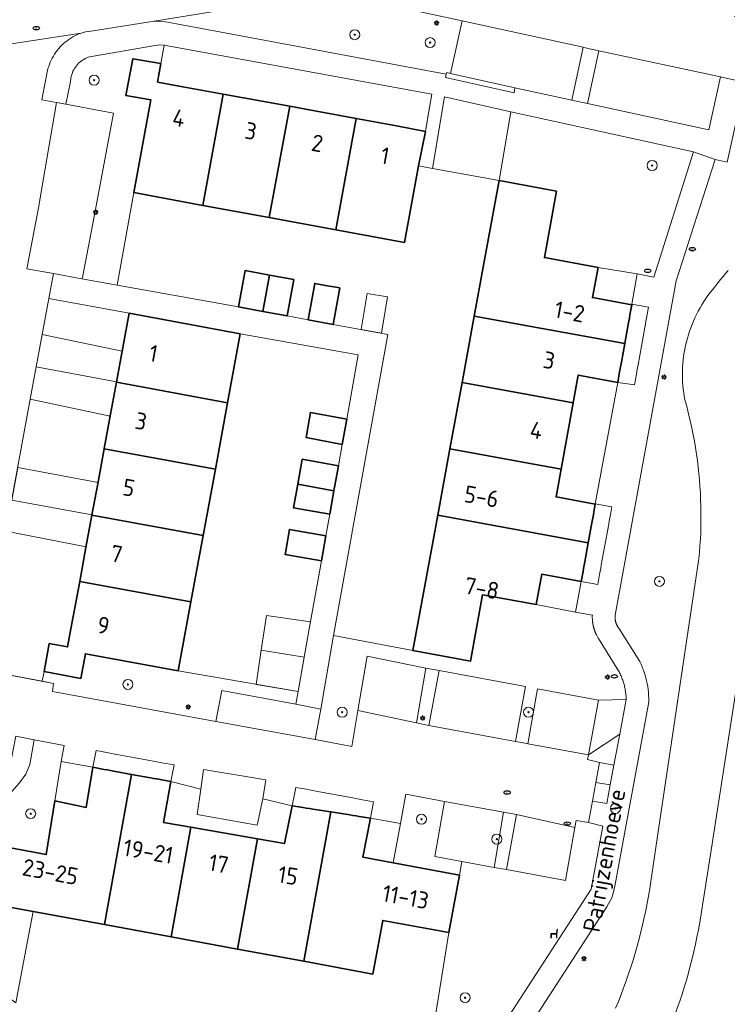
# Model space of a CAD drawing. Header units: metres. Extents: x 152610 to 160096, y 456114 to 462495.
# Tile 497 of 656: x 158166 to 158223, y 460273 to 460351. Entities that reach past the tile are written whole.
import ezdxf
from ezdxf.enums import TextEntityAlignment as Align

# ---------------------------------------------------------------- set-up
doc = ezdxf.new("R2010")
doc.units = ezdxf.units.M
doc.header["$LTSCALE"] = 0.5
doc.layers.get('0').update_dxf_attribs({"linetype": 'CONTINUOUS'})
for name, color, linetype, lineweight in [('B-PV-GK-BESCHOEIING-G', 251, 'GK-BESCHOEIING-SO', 18), ('B-PV-GR-BEPLANTING_CULTUUR_BODEMBEDEKKER-GV', 251, 'CONTINUOUS', 18), ('B-PV-GR-BEPLANTING_CULTUUR_HEESTERS-GV', 251, 'CONTINUOUS', 18), ('B-PV-GR-BEPLANTING_CULTUUR_ROOS-GV', 251, 'CONTINUOUS', 18), ('B-PV-GR-BOOM-S', 251, 'CONTINUOUS', 25), ('B-PV-GR-HAAG-GV', 251, 'CONTINUOUS', 13), ('B-PV-IE-MEUBILAIR-S', 251, 'CONTINUOUS', 25), ('B-PV-IE-MEUBILAIR_WEGMEUBILAIR-S', 251, 'CONTINUOUS', 25), ('B-PV-IE-TERREINAFSCHEIDING_KUNSTMATIG_MUUR-G', 251, 'IE-TERREINAFSCHEIDING_KUNSTMATIG-SO', 18), ('B-PV-IE-TERREINAFSCHEIDING_KUNSTMATIG_MUUR-GV', 251, 'CONTINUOUS', 18), ('B-PV-OG-BEBOUWING-GV', 6, 'CONTINUOUS', 35), ('B-PV-OG-BEBOUWING-T18', 1, 'CONTINUOUS', 18), ('B-PV-OG-BEBOUWING_OVERBOUWING-GV', 251, 'CONTINUOUS', 18), ('B-PV-OG-BEBOUWING_SCHUUR-GV', 251, 'CONTINUOUS', 18), ('B-PV-OG-TERREIN_BEGROEID-GV', 251, 'CONTINUOUS', 18), ('B-PV-OG-TOPOGRAFIE-T18', 1, 'CONTINUOUS', 18), ('B-PV-OG-WATER_SLOOT-GV', 251, 'CONTINUOUS', 18), ('B-PV-VH-GESLOTENVERHARDING_ASFALT-GV', 251, 'CONTINUOUS', 18), ('B-PV-VH-ONVERHARD_ZAND-GV', 251, 'CONTINUOUS', 18), ('B-PV-VH-OPENVERHARDING_BETONSTRAATSTEEN-GV', 251, 'CONTINUOUS', 18), ('B-PV-VH-OPENVERHARDING_TEGEL-GV', 251, 'CONTINUOUS', 18)]:
    doc.layers.add(name, color=color, linetype=linetype, lineweight=lineweight)
doc.styles.add('NLCS-ISO', font='NLCS-ISO.ttf')
doc.styles.add('NLCS-ISO-M750-T18', font='NLCS-ISO.ttf', dxfattribs={"height": 1.35})
doc.linetypes.add('GK-BESCHOEIING-SO', pattern='A,18,-3,[1,NLCS.SHX,S=0.6,R=0,X=0,Y=0],-3', length=24)
doc.linetypes.add('IE-TERREINAFSCHEIDING_KUNSTMATIG-SO', pattern='A,4,[82,NLCS.SHX,S=0.75,R=90,X=0,Y=0],4,-2', length=10)

# ---------------------------------------------------------------- blocks, each defined once
blk = doc.blocks.new('SIE-MEUBILAIR_PAAL_LICHTMAST-SO')
for points in [[(-0.62, 0), (-1, 0)], [(-0.71, 0.71), (-0.44, 0.44)], [(0, 1), (0, 0.62)], [(0.44, 0.44), (0.71, 0.71)], [(1, 0), (0.62, 0)], [(-0.71, -0.71), (-0.44, -0.44)], [(0, -0.62), (0, -1)], [(0.44, -0.44), (0.71, -0.71)]]:
    blk.add_lwpolyline(points)
blk.add_circle((0, 0), 0.5)
blk = doc.blocks.new('SIE-MEUBILAIR_PUT_RIOOLPUT-SO')
blk.add_ellipse((0, 0), major_axis=(1.25, 0), ratio=0.54)
at = {"style": 'NLCS-ISO'}
blk.add_text('ri', height=0.75, dxfattribs=at).set_placement((-0.04, 0.07), align=Align.MIDDLE_CENTER)
blk = doc.blocks.new('SIE-WEG_ZITBANK-SO')
at = {"color": 0, "linetype": 'ByBlock', "lineweight": 18}
blk.add_lwpolyline([(-0.91, -1.63), (-0.91, -0.2), (1.09, -0.2), (1.09, -1.63), (1.29, -1.63), (1.29, -0.21), (1.54, 1.78), (1.33, 1.78), (1.11, 0), (-1.11, 0), (-1.11, -1.63)], close=True, dxfattribs=at)
blk = doc.blocks.new('SGR-BOOM_GBKN-SO')
at = {"linetype": 'ByBlock', "lineweight": 18}
h = blk.add_hatch(color=0, dxfattribs=at)
h.dxf.hatch_style = 1
edge = h.paths.add_edge_path()
edge.add_arc((0, 0), 0.25, 0, 360)
at = {"color": 0, "linetype": 'ByBlock', "lineweight": 18}
for radius in [2, 0.25]:
    blk.add_circle((0, 0), radius, dxfattribs=at)
at = {"color": 0, "linetype": 'ByBlock', "lineweight": 18, "style": 'NLCS-ISO'}
blk.add_attdef('SOORT', (2.5, 0), '', height=1.5, dxfattribs=at)

msp = doc.modelspace()

# ---------------------------------------------------------------- linework, layer by layer
at = {"layer": 'B-PV-GK-BESCHOEIING-G', "flags": 128}
msp.add_lwpolyline([(157956.31, 460143.47), (157960.612, 460148.338), (157963.615, 460152.036), (157963.502, 460153), (157963.457, 460153.969), (157963.456, 460154.106), (157963.46, 460154.437), (157963.472, 460154.768), (157963.492, 460155.098), (157963.52, 460155.428), (157963.556, 460155.757), (157963.599, 460156.085), (157963.651, 460156.412), (157963.711, 460156.737), (157963.778, 460157.061), (157963.853, 460157.383), (157963.936, 460157.704), (157964.027, 460158.022), (157964.125, 460158.338), (157964.231, 460158.651), (157964.345, 460158.962), (157964.466, 460159.27), (157964.594, 460159.575), (157964.73, 460159.877), (157964.873, 460160.175), (157965.023, 460160.47), (157965.181, 460160.761), (157965.345, 460161.049), (157965.516, 460161.332), (157966.601, 460162.841), (157967.881, 460164.189), (157968.015, 460164.317), (157968.194, 460164.48), (157968.379, 460164.636), (157968.569, 460164.786), (157968.764, 460164.93), (157968.964, 460165.067), (157969.168, 460165.198), (157969.376, 460165.322), (157969.588, 460165.439), (157969.804, 460165.549), (157970.023, 460165.651), (157970.246, 460165.747), (157970.471, 460165.835), (157970.7, 460165.915), (157970.931, 460165.988), (157971.164, 460166.053), (157971.399, 460166.111), (157971.636, 460166.16), (157971.875, 460166.202), (157972.115, 460166.236), (157972.355, 460166.262), (157972.597, 460166.28), (157972.839, 460166.29), (158000, 460161.02), (158010.458, 460158.985), (158010.701, 460158.89), (158010.957, 460158.781), (158011.211, 460158.665), (158011.46, 460158.541), (158011.707, 460158.411), (158011.949, 460158.273), (158012.188, 460158.129), (158012.422, 460157.978), (158012.651, 460157.82), (158012.877, 460157.655), (158013.097, 460157.485), (158013.312, 460157.308), (158013.522, 460157.124), (158013.727, 460156.935), (158013.926, 460156.74), (158014.12, 460156.54), (158014.308, 460156.334), (158014.489, 460156.122), (158014.665, 460155.906), (158016.27, 460154.004), (158016.482, 460153.609), (158016.7, 460153.218), (158016.926, 460152.831), (158017.158, 460152.447), (158017.398, 460152.069), (158017.644, 460151.694), (158017.896, 460151.324), (158018.155, 460150.958), (158018.421, 460150.597), (158018.693, 460150.241), (158018.971, 460149.89), (158019.256, 460149.544), (158019.547, 460149.203), (158019.844, 460148.867), (158020.146, 460148.537), (158020.455, 460148.212), (158020.769, 460147.892), (158021.089, 460147.579), (158021.33, 460147.35), (158021.991, 460146.802), (158022.821, 460146.259), (158023.738, 460145.778), (158025.153, 460145.427), (158034.103, 460143.735), (158036.824, 460143.22), (158038.815, 460142.774), (158040.593, 460142.296), (158042.652, 460141.465), (158051.293, 460138.066), (158053.071, 460137.144), (158054.655, 460135.92), (158055.607, 460135.273), (158056.578, 460134.655), (158057.047, 460134.372), (158057.519, 460134.096), (158057.996, 460133.826), (158058.477, 460133.564), (158058.961, 460133.309), (158059.449, 460133.061), (158059.941, 460132.82), (158060.436, 460132.586), (158060.935, 460132.359), (158061.436, 460132.14), (158061.941, 460131.928), (158062.449, 460131.724), (158062.96, 460131.527), (158063.474, 460131.337), (158063.99, 460131.155), (158064.509, 460130.981), (158065.031, 460130.814), (158065.555, 460130.655), (158065.622, 460130.635), (158067.638, 460130.104), (158069.681, 460129.686), (158089.666, 460126.076), (158111.213, 460122.626), (158119.086, 460121.465), (158122.324, 460121.402), (158124.574, 460120.987), (158125.431, 460120.67), (158126.178, 460120.556), (158126.847, 460120.581), (158127.515, 460120.613), (158128.184, 460120.653), (158128.851, 460120.702), (158129.518, 460120.758), (158130.185, 460120.823), (158130.85, 460120.895), (158131.515, 460120.975), (158132.178, 460121.064), (158132.841, 460121.16), (158133.502, 460121.264), (158134.162, 460121.376), (158134.821, 460121.496), (158135.478, 460121.624), (158136.134, 460121.759), (158136.787, 460121.902), (158137.44, 460122.054), (158138.09, 460122.213), (158138.738, 460122.379), (158139.385, 460122.554), (158140.029, 460122.736), (158140.671, 460122.926), (158141.31, 460123.123), (158141.948, 460123.329), (158142.582, 460123.541), (158142.785, 460123.611), (158142.787, 460123.612), (158143.391, 460123.853), (158143.998, 460124.086), (158144.607, 460124.312), (158145.22, 460124.53), (158145.835, 460124.741), (158146.452, 460124.944), (158147.072, 460125.14), (158147.695, 460125.328), (158148.319, 460125.508), (158148.946, 460125.681), (158149.575, 460125.846), (158150.206, 460126.003), (158150.838, 460126.152), (158151.473, 460126.294), (158152.109, 460126.428), (158152.747, 460126.554), (158153.386, 460126.672), (158154.027, 460126.782), (158154.669, 460126.884), (158155.312, 460126.978), (158155.957, 460127.065), (158156.602, 460127.143), (158157.249, 460127.214), (158157.896, 460127.277), (158158.544, 460127.331), (158159.192, 460127.378), (158159.841, 460127.417), (158160.49, 460127.447), (158161.14, 460127.47), (158161.79, 460127.485), (158162.44, 460127.491), (158163.09, 460127.49), (158163.74, 460127.481), (158164.39, 460127.464), (158165.04, 460127.438), (158165.689, 460127.405), (158166.338, 460127.364), (158166.986, 460127.315), (158167.634, 460127.257), (158168.281, 460127.192), (158168.927, 460127.119), (158169.572, 460127.038), (158170.216, 460126.949), (158177.351, 460126.15), (158183.588, 460124.987), (158188.459, 460124.2), (158191.826, 460123.826), (158192.073, 460123.829), (158192.32, 460123.841), (158192.566, 460123.86), (158192.811, 460123.887), (158193.056, 460123.923), (158193.299, 460123.966), (158193.54, 460124.017), (158193.78, 460124.075), (158194.018, 460124.142), (158194.253, 460124.216), (158194.486, 460124.298), (158194.717, 460124.387), (158194.944, 460124.484), (158195.168, 460124.588), (158195.388, 460124.699), (158195.605, 460124.817), (158195.818, 460124.942), (158196.026, 460125.075), (158196.231, 460125.213), (158196.43, 460125.359), (158196.625, 460125.51), (158196.815, 460125.668), (158197, 460125.832), (158197.179, 460126.002), (158197.352, 460126.178), (158197.52, 460126.359), (158197.682, 460126.545), (158197.838, 460126.737), (158197.987, 460126.933), (158198.13, 460127.135), (158198.267, 460127.341), (158198.397, 460127.551), (158198.519, 460127.765), (158198.635, 460127.983), (158198.744, 460128.205), (158198.845, 460128.43), (158198.939, 460128.658), (158199.026, 460128.889), (158199.105, 460129.123), (158199.177, 460129.36), (158199.24, 460129.598), (158199.296, 460129.839), (158199.341, 460130.061), (158200.723, 460144.002), (158204.198, 460156.562), (158204.33, 460157.332), (158204.453, 460158.103), (158204.569, 460158.875), (158204.677, 460159.648), (158204.777, 460160.423), (158204.87, 460161.198), (158204.954, 460161.974), (158205.03, 460162.752), (158205.098, 460163.529), (158205.158, 460164.308), (158205.211, 460165.087), (158205.255, 460165.867), (158205.291, 460166.647), (158205.32, 460167.427), (158205.34, 460168.208), (158205.352, 460168.989), (158205.357, 460169.769), (158205.353, 460170.55), (158205.348, 460170.943), (158205.284, 460171.173), (158205.138, 460171.715), (158204.999, 460172.259), (158204.869, 460172.806), (158204.746, 460173.354), (158204.631, 460173.903), (158204.524, 460174.455), (158204.425, 460175.008), (158204.334, 460175.562), (158204.251, 460176.117), (158204.175, 460176.674), (158204.108, 460177.231), (158204.048, 460177.79), (158203.996, 460178.349), (158203.953, 460178.909), (158203.917, 460179.469), (158203.889, 460180.03), (158203.87, 460180.591), (158203.858, 460181.153), (158203.854, 460181.714), (158203.859, 460182.276), (158203.871, 460182.837), (158203.891, 460183.399), (158203.92, 460183.96), (158203.956, 460184.52), (158204.833, 460193.519), (158205.308, 460195.076), (158205.948, 460196.572), (158206.187, 460197.007), (158206.419, 460197.446), (158206.644, 460197.889), (158206.862, 460198.335), (158207.072, 460198.784), (158207.276, 460199.237), (158207.472, 460199.694), (158207.66, 460200.153), (158207.841, 460200.615), (158208.015, 460201.08), (158208.181, 460201.548), (158208.34, 460202.019), (158208.491, 460202.492), (158208.634, 460202.967), (158208.77, 460203.445), (158208.898, 460203.924), (158209.018, 460204.406), (158209.13, 460204.89), (158209.141, 460204.937), (158209.578, 460206.934), (158209.985, 460210.032), (158210.268, 460212.187), (158211.588, 460221.44), (158212.134, 460226.582), (158212.272, 460227.871), (158212.809, 460232.887), (158213.013, 460234.635), (158213.464, 460238.504), (158213.893, 460242.72), (158214.056, 460245.821), (158213.994, 460248.509), (158213.96, 460249.97), (158213.838, 460250.184), (158213.838, 460250.189), (158213.802, 460250.741), (158213.774, 460251.294), (158213.754, 460251.846), (158213.742, 460252.399), (158213.738, 460252.953), (158213.742, 460253.506), (158213.755, 460254.059), (158213.775, 460254.612), (158213.803, 460255.164), (158213.839, 460255.716), (158213.883, 460256.267), (158213.935, 460256.818), (158213.995, 460257.368), (158214.063, 460257.917), (158214.139, 460258.465), (158214.223, 460259.012), (158214.314, 460259.557), (158214.414, 460260.101), (158214.521, 460260.644), (158214.637, 460261.185), (158214.76, 460261.724), (158214.891, 460262.262), (158215.029, 460262.797), (158215.176, 460263.331), (158215.33, 460263.862), (158215.491, 460264.391), (158215.661, 460264.918), (158215.838, 460265.442), (158216.022, 460265.963), (158216.214, 460266.482), (158216.414, 460266.998), (158216.621, 460267.511), (158216.835, 460268.021), (158217.202, 460268.849), (158217.588, 460269.669), (158217.817, 460270.214), (158218.039, 460270.763), (158218.253, 460271.314), (158218.46, 460271.868), (158218.659, 460272.425), (158218.851, 460272.984), (158219.035, 460273.546), (158219.211, 460274.111), (158219.38, 460274.678), (158219.541, 460275.247), (158219.695, 460275.818), (158219.84, 460276.391), (158219.978, 460276.966), (158220.109, 460277.543), (158220.231, 460278.122), (158220.345, 460278.702), (158220.452, 460279.284), (158220.485, 460279.473), (158221.435, 460285.568), (158224.841, 460307.419), (158225.194, 460309.681), (158225.279, 460310.693), (158225.325, 460311.707), (158225.276, 460320.664), (158225.41, 460322.897), (158225.661, 460325.812), (158225.968, 460327.415), (158226.674, 460329.095), (158227.424, 460330.391), (158227.535, 460330.484), (158227.762, 460330.664), (158227.993, 460330.838), (158228.23, 460331.006), (158228.471, 460331.167), (158228.716, 460331.321), (158228.966, 460331.469), (158229.219, 460331.609), (158229.224, 460331.61), (158229.445, 460331.655), (158229.668, 460331.691), (158229.892, 460331.72), (158230.117, 460331.741), (158230.343, 460331.754), (158230.569, 460331.759), (158230.794, 460331.756), (158231.02, 460331.745), (158231.245, 460331.726), (158231.47, 460331.699), (158231.693, 460331.664), (158231.915, 460331.621), (158232.135, 460331.57), (158232.353, 460331.512), (158232.466, 460331.478), (158232.681, 460331.408), (158232.893, 460331.33), (158233.102, 460331.245), (158233.307, 460331.153), (158233.51, 460331.053), (158233.709, 460330.946), (158233.903, 460330.832), (158234.094, 460330.711), (158234.28, 460330.584), (158234.462, 460330.45), (158234.639, 460330.31), (158234.81, 460330.163), (158234.977, 460330.011), (158235.138, 460329.853), (158235.293, 460329.689), (158235.442, 460329.519), (158235.585, 460329.345), (158235.722, 460329.166), (158235.853, 460328.982), (158235.977, 460328.793), (158236.094, 460328.6), (158236.204, 460328.403), (158236.214, 460328.364), (158236.286, 460328.061), (158236.35, 460327.757), (158236.406, 460327.452), (158236.454, 460327.145), (158236.494, 460326.837), (158236.527, 460326.528), (158236.551, 460326.218), (158236.568, 460325.908), (158236.576, 460325.597), (158236.576, 460325.286), (158236.569, 460324.976), (158236.553, 460324.665), (158236.53, 460324.356), (158236.498, 460324.046), (158236.459, 460323.738), (158236.411, 460323.431), (158236.356, 460323.125), (158236.293, 460322.821), (158236.222, 460322.519), (158236.143, 460322.218), (158236.057, 460321.92), (158235.963, 460321.624), (158235.861, 460321.33), (158228.097, 460281.858), (158227.972, 460281.121), (158227.839, 460280.382), (158227.698, 460279.644), (158227.549, 460278.907), (158227.392, 460278.172), (158227.227, 460277.439), (158227.055, 460276.707), (158226.875, 460275.978), (158226.687, 460275.25), (158226.491, 460274.525), (158226.287, 460273.801), (158226.076, 460273.08), (158225.857, 460272.361), (158225.631, 460271.644), (158225.397, 460270.93), (158225.155, 460270.219), (158224.906, 460269.51), (158224.649, 460268.804), (158224.385, 460268.1), (158224.125, 460267.639), (158223.872, 460267.175), (158223.625, 460266.706), (158223.386, 460266.234), (158223.154, 460265.759), (158222.93, 460265.28), (158222.712, 460264.797), (158222.502, 460264.312), (158222.299, 460263.823), (158222.104, 460263.331), (158221.916, 460262.837), (158221.736, 460262.339), (158221.563, 460261.839), (158221.398, 460261.336), (158221.24, 460260.831), (158221.202, 460260.705), (158221.074, 460260.271), (158220.954, 460259.835), (158220.842, 460259.397), (158220.738, 460258.957), (158220.641, 460258.516), (158220.552, 460258.072), (158220.471, 460257.627), (158220.398, 460257.181), (158220.333, 460256.734), (158220.276, 460256.285), (158220.226, 460255.836), (158220.185, 460255.386), (158220.152, 460254.935), (158220.126, 460254.483), (158220.109, 460254.031), (158220.099, 460253.579), (158220.098, 460253.127), (158220.105, 460252.675), (158220.119, 460252.223), (158220.142, 460251.771), (158220.172, 460251.32), (158220.211, 460250.87), (158220.257, 460250.42), (158220.312, 460249.971), (158220.312, 460249.97)], dxfattribs=at)
at = {"layer": 'B-PV-GR-BEPLANTING_CULTUUR_BODEMBEDEKKER-GV', "flags": 128}
for points in [[(158177.631, 460349.462), (158177.264, 460349.472), (158176.9, 460349.424), (158171.807, 460348.558), (158171.68, 460348.525), (158171.555, 460348.484), (158171.433, 460348.436), (158171.315, 460348.381), (158171.199, 460348.318), (158171.088, 460348.248), (158170.982, 460348.172), (158170.88, 460348.089), (158170.783, 460348.001), (158170.692, 460347.906), (158170.607, 460347.807), (158170.528, 460347.702), (158170.456, 460347.592), (158170.39, 460347.479), (158170.332, 460347.361), (158170.28, 460347.241), (158170.237, 460347.117), (158170.201, 460346.991), (158170.172, 460346.863), (158170.152, 460346.734), (158170.139, 460346.603), (158170.136, 460346.548), (158169.749, 460344.724), (158173.56, 460344.02), (158172.2, 460336.74), (158172.02, 460335.75), (158171.1, 460330.88), (158171.028, 460330.771), (158173.87, 460330.26), (158175.2, 460337.66), (158176.57, 460345.07), (158174.552, 460345.439), (158175.12, 460348.37), (158177.36, 460347.98)], [(158169.63, 460293.43), (158167.24, 460293.88), (158166.882, 460291.928), (158166.572, 460291.136), (158166.054, 460290.461), (158160.97, 460284.69), (158160.607, 460284.19), (158160.421, 460283.6), (158158.99, 460274.81), (158164.45, 460273.79), (158165.772, 460272.848), (158166.782, 460278.21), (158167.147, 460280.151), (158162.04, 460281.09), (158162.89, 460285.7), (158168.2, 460284.72), (158168.881, 460289.007), (158169.38, 460292.16)], [(158200.05, 460288.97), (158196.937, 460289.542), (158196.51, 460287.19), (158195.941, 460284.056), (158201.25, 460283.08), (158201.439, 460284.157), (158199.26, 460284.56)]]:
    msp.add_lwpolyline(points, close=True, dxfattribs=at)
at = {"layer": 'B-PV-GR-BEPLANTING_CULTUUR_HEESTERS-GV', "flags": 128}
for points in [[(158205.34, 460344.11), (158200.05, 460345.31), (158199.089, 460339.593), (158204.4, 460338.62)], [(158207.38, 460304.72), (158203.09, 460305.5), (158202.12, 460300.19), (158197.52, 460301.03), (158191.17, 460302.23), (158190.149, 460296.35), (158189.71, 460293.91), (158192.62, 460293.37), (158193.113, 460296.234), (158193.861, 460300.582), (158198.546, 460299.622), (158199.62, 460299.45), (158206.53, 460298.16), (158205.73, 460293.76), (158206.33, 460293.65), (158206.7, 460293.57), (158207.47, 460297.984), (158212.353, 460297.075), (158214.573, 460297.13), (158214.569, 460297.222), (158214.564, 460297.314), (158214.557, 460297.405), (158214.548, 460297.497), (158214.538, 460297.588), (158214.526, 460297.68), (158214.512, 460297.771), (158214.497, 460297.861), (158214.481, 460297.952), (158214.462, 460298.042), (158214.442, 460298.132), (158214.421, 460298.221), (158214.398, 460298.31), (158214.373, 460298.399), (158214.347, 460298.487), (158214.32, 460298.575), (158214.29, 460298.662), (158214.26, 460298.749), (158214.227, 460298.835), (158214.194, 460298.92), (158214.158, 460299.005), (158214.122, 460299.09), (158214.084, 460299.173), (158214.044, 460299.256), (158214.003, 460299.339), (158213.96, 460299.42), (158212.357, 460301.985), (158212.327, 460302.034), (158212.299, 460302.081), (158212.298, 460302.084), (158212.272, 460302.13), (158212.269, 460302.134), (158212.245, 460302.179), (158212.242, 460302.185), (158212.219, 460302.228), (158212.215, 460302.236), (158212.194, 460302.278), (158212.189, 460302.287), (158212.17, 460302.329), (158212.165, 460302.339), (158212.146, 460302.38), (158212.141, 460302.392), (158212.124, 460302.431), (158212.118, 460302.444), (158212.102, 460302.483), (158212.096, 460302.498), (158212.081, 460302.534), (158212.075, 460302.551), (158212.062, 460302.587), (158212.055, 460302.605), (158212.043, 460302.639), (158212.036, 460302.66), (158212.025, 460302.692), (158212.017, 460302.714), (158212.007, 460302.746), (158212, 460302.769), (158211.991, 460302.799), (158211.984, 460302.825), (158211.976, 460302.853), (158211.969, 460302.88), (158211.962, 460302.907), (158211.954, 460302.936), (158211.948, 460302.962), (158211.941, 460302.992), (158211.936, 460303.016), (158211.929, 460303.048), (158211.924, 460303.071), (158211.917, 460303.105), (158211.913, 460303.126), (158211.907, 460303.161), (158211.904, 460303.181), (158211.898, 460303.218), (158211.895, 460303.236), (158211.889, 460303.275), (158211.887, 460303.292), (158211.882, 460303.332), (158211.88, 460303.347), (158211.876, 460303.39), (158211.875, 460303.403), (158211.871, 460303.447), (158211.87, 460303.459), (158211.866, 460303.505), (158211.866, 460303.514), (158211.863, 460303.562), (158211.863, 460303.57), (158211.861, 460303.62), (158211.861, 460303.626), (158211.86, 460303.677), (158211.86, 460303.682), (158211.859, 460303.735), (158211.859, 460303.738), (158211.86, 460303.793), (158211.862, 460303.85), (158210.51, 460304.1)], [(158188.16, 460296.751), (158188.33, 460297.75), (158178.743, 460299.412), (158171.33, 460300.78), (158170.97, 460298.81), (158168.02, 460299.35), (158167.871, 460298.574), (158168.78, 460298.4), (158168.69, 460297.77), (158181.76, 460295.37), (158182.24, 460297.84)]]:
    msp.add_lwpolyline(points, close=True, dxfattribs=at)
at = {"layer": 'B-PV-GR-BEPLANTING_CULTUUR_ROOS-GV', "flags": 128}
for points in [[(158199.62, 460299.45), (158198.546, 460299.622), (158197.81, 460295.25), (158198.8, 460295.05)], [(158205.81, 460287.91), (158204.769, 460288.107), (158204.02, 460283.68), (158205, 460283.51)]]:
    msp.add_lwpolyline(points, close=True, dxfattribs=at)
at = {"layer": 'B-PV-GR-HAAG-GV', "flags": 128}
msp.add_lwpolyline([(158213.295, 460290.285), (158212.141, 460290.471), (158211.869, 460288.996), (158213.02, 460288.81)], close=True, dxfattribs=at)
at = {"layer": 'B-PV-IE-TERREINAFSCHEIDING_KUNSTMATIG_MUUR-G', "flags": 128}
msp.add_lwpolyline([(158163.62, 460302.49), (158163.04, 460299.5), (158168.78, 460298.4), (158168.69, 460297.77), (158181.76, 460295.37), (158182.24, 460297.84)], dxfattribs=at)
at = {"layer": 'B-PV-IE-TERREINAFSCHEIDING_KUNSTMATIG_MUUR-GV', "flags": 128}
msp.add_lwpolyline([(158200.51, 460347.18), (158200.229, 460347.264), (158200.18, 460347.12), (158200.11, 460346.87), (158205.6, 460345.65), (158205.67, 460346.04)], close=True, dxfattribs=at)
at = {"layer": 'B-PV-OG-BEBOUWING-GV', "flags": 128}
for points in [[(158177.36, 460347.98), (158175.12, 460348.37), (158174.552, 460345.439), (158176.57, 460345.07), (158175.2, 460337.66), (158180.72, 460336.64), (158182.35, 460345.53), (158179.129, 460346.125), (158177.1, 460346.5)], [(158185.601, 460344.937), (158182.35, 460345.53), (158180.72, 460336.64), (158186.03, 460335.66), (158187.67, 460344.56)], [(158189.813, 460344.165), (158187.67, 460344.56), (158186.03, 460335.66), (158191.34, 460334.69), (158192.98, 460343.58)], [(158196.205, 460342.988), (158192.98, 460343.58), (158191.34, 460334.69), (158196.85, 460333.68), (158197.972, 460339.798), (158198.51, 460342.56)], [(158209, 460337.77), (158204.4, 460338.62), (158203.423, 460333.302), (158202.41, 460327.79), (158214.45, 460325.58), (158214.731, 460327.111), (158214.778, 460327.366), (158214.825, 460327.621), (158214.872, 460327.878), (158215.019, 460328.68), (158211.87, 460329.26), (158212.32, 460331.68), (158208.03, 460332.46)], [(158185.213, 460331.214), (158184.1, 460331.42), (158183.57, 460328.52), (158185.508, 460328.159), (158186.045, 460331.06)], [(158187.99, 460330.7), (158186.045, 460331.06), (158185.508, 460328.159), (158187.45, 460327.8)], [(158190.519, 460330.237), (158189.67, 460330.39), (158189.13, 460327.49), (158191.13, 460327.12), (158191.67, 460330.03)], [(158183.71, 460326.37), (158174.82, 460328.01), (158174.312, 460325.26), (158173.803, 460322.505), (158182.689, 460320.845), (158182.69, 460320.85)], [(158214.45, 460325.58), (158202.41, 460327.79), (158201.441, 460322.479), (158210.331, 460320.855), (158210.74, 460323.06), (158213.89, 460322.481), (158214.044, 460323.331), (158214.092, 460323.598), (158214.138, 460323.853), (158214.184, 460324.109)], [(158182.689, 460320.845), (158173.803, 460322.505), (158173.8, 460322.49), (158173.336, 460319.948), (158172.83, 460317.18), (158172.826, 460317.156), (158181.72, 460315.54)], [(158210.331, 460320.855), (158201.441, 460322.479), (158200.47, 460317.165), (158209.36, 460315.54), (158210.33, 460320.85)], [(158192.23, 460319.54), (158189.32, 460320.06), (158189.242, 460319.621), (158188.97, 460318.06), (158191.868, 460317.523)], [(158181.72, 460315.54), (158172.826, 460317.156), (158172.313, 460314.378), (158171.85, 460311.87), (158180.74, 460310.23)], [(158209.36, 460315.54), (158200.47, 460317.165), (158199.5, 460311.85), (158211.54, 460309.65), (158211.851, 460311.369), (158211.897, 460311.625), (158211.943, 460311.88), (158211.989, 460312.136), (158212.1, 460312.75), (158208.96, 460313.32)], [(158191.56, 460315.82), (158188.66, 460316.34), (158188.301, 460314.344), (158191.2, 460313.818)], [(158191.2, 460313.818), (158188.301, 460314.344), (158187.96, 460312.45), (158190.86, 460311.93)], [(158180.74, 460310.23), (158171.85, 460311.87), (158171.371, 460309.273), (158170.87, 460306.56), (158179.76, 460304.92)], [(158211.54, 460309.65), (158199.5, 460311.85), (158198.495, 460306.357), (158197.52, 460301.03), (158202.12, 460300.19), (158203.09, 460305.5), (158207.38, 460304.72), (158207.82, 460307.13), (158210.97, 460306.55), (158211.117, 460307.35), (158211.164, 460307.605), (158211.211, 460307.861), (158211.258, 460308.116)], [(158190.55, 460310.2), (158187.65, 460310.72), (158187.341, 460309.012), (158187.29, 460308.72), (158190.2, 460308.2)], [(158179.76, 460304.92), (158170.87, 460306.56), (158170.249, 460303.208), (158169.9, 460301.322), (158168.43, 460301.59), (158168.02, 460299.35), (158170.97, 460298.81), (158171.33, 460300.78), (158178.743, 460299.412)], [(158172.83, 460291.531), (158171.91, 460291.7), (158171.399, 460288.49), (158168.881, 460289.007), (158168.2, 460284.72), (158162.89, 460285.7), (158162.04, 460281.09), (158167.147, 460280.151), (158172.86, 460279.11), (158175.014, 460291.129), (158175.01, 460291.13), (158173.598, 460291.39), (158173.342, 460291.437), (158173.086, 460291.484)], [(158176.525, 460290.856), (158175.014, 460291.129), (158172.86, 460279.11), (158178.17, 460278.13), (158179.751, 460286.911), (158177.575, 460287.291), (158178.16, 460290.56), (158177.291, 460290.717), (158177.035, 460290.763), (158176.78, 460290.81)], [(158188.732, 460288.477), (158187.855, 460288.609), (158187.253, 460285.599), (158185.083, 460285.978), (158183.481, 460277.15), (158188.791, 460276.18), (158190.942, 460288.124), (158189.501, 460288.355), (158189.245, 460288.396), (158188.988, 460288.437)], [(158192.46, 460287.883), (158190.942, 460288.124), (158188.791, 460276.18), (158194.31, 460275.16), (158195.1, 460279.45), (158200.4, 460278.482), (158201.25, 460283.08), (158195.941, 460284.056), (158193.52, 460284.5), (158194.11, 460287.62), (158193.23, 460287.76), (158192.973, 460287.801), (158192.716, 460287.842)], [(158185.083, 460285.978), (158179.751, 460286.911), (158178.17, 460278.13), (158183.481, 460277.15)]]:
    msp.add_lwpolyline(points, close=True, dxfattribs=at)
at = {"layer": 'B-PV-OG-BEBOUWING_OVERBOUWING-GV', "flags": 128}
for points in [[(158167.396, 460323.73), (158173.806, 460322.521), (158174.262, 460324.99), (158167.869, 460326.299)], [(158173.806, 460322.521), (158167.396, 460323.73), (158166.916, 460321.126), (158173.304, 460319.774), (158173.336, 460319.948), (158173.8, 460322.49), (158173.803, 460322.505)], [(158165.433, 460313.073), (158171.852, 460311.881), (158172.313, 460314.378), (158172.333, 460314.486), (158165.912, 460315.674)], [(158171.852, 460311.881), (158165.433, 460313.073), (158164.975, 460310.589), (158171.382, 460309.332), (158171.85, 460311.87)], [(158188.822, 460300.501), (158185.392, 460301.054), (158184.99, 460298.329), (158188.33, 460297.75)]]:
    msp.add_lwpolyline(points, close=True, dxfattribs=at)
at = {"layer": 'B-PV-OG-BEBOUWING_SCHUUR-GV', "flags": 128}
for points in [[(158195.487, 460329.327), (158193.86, 460329.601), (158193.374, 460326.706), (158194.997, 460326.407)], [(158185.392, 460301.054), (158188.822, 460300.501), (158189.228, 460302.768), (158189.327, 460303.32), (158185.803, 460303.84)]]:
    msp.add_lwpolyline(points, close=True, dxfattribs=at)
at = {"layer": 'B-PV-OG-TERREIN_BEGROEID-GV', "flags": 128}
for points in [[(158187.881, 460353.173), (158176.817, 460351.379), (158177.719, 460351.315), (158178.612, 460351.171), (158200.18, 460347.12), (158200.229, 460347.264), (158200.51, 460347.18), (158200.727, 460348.145), (158201.46, 460351.41), (158192.63, 460353.32)], [(158223.62, 460344.55), (158222.64, 460340.1), (158221.69, 460340.32), (158218.56, 460330.59), (158213.683, 460303.863), (158213.681, 460303.836), (158213.679, 460303.809), (158213.678, 460303.782), (158213.677, 460303.755), (158213.677, 460303.728), (158213.677, 460303.701), (158213.678, 460303.674), (158213.679, 460303.648), (158213.681, 460303.621), (158213.683, 460303.594), (158213.685, 460303.567), (158213.688, 460303.54), (158213.692, 460303.513), (158213.695, 460303.487), (158213.7, 460303.46), (158213.705, 460303.434), (158213.71, 460303.407), (158213.716, 460303.381), (158213.722, 460303.355), (158213.728, 460303.328), (158213.732, 460303.315), (158213.736, 460303.302), (158213.743, 460303.277), (158213.751, 460303.251), (158213.76, 460303.225), (158213.768, 460303.2), (158213.778, 460303.174), (158213.788, 460303.149), (158213.798, 460303.124), (158213.808, 460303.1), (158213.819, 460303.075), (158213.831, 460303.051), (158213.843, 460303.027), (158213.855, 460303.003), (158213.868, 460302.979), (158213.881, 460302.955), (158213.894, 460302.932), (158213.908, 460302.909), (158213.923, 460302.886), (158213.937, 460302.863), (158213.953, 460302.841), (158213.968, 460302.819), (158215.659, 460300.15), (158215.755, 460299.948), (158215.849, 460299.734), (158215.935, 460299.517), (158216.013, 460299.297), (158216.084, 460299.075), (158216.147, 460298.85), (158216.202, 460298.624), (158216.25, 460298.395), (158216.29, 460298.166), (158216.321, 460297.934), (158216.345, 460297.702), (158216.361, 460297.47), (158216.369, 460297.236), (158216.369, 460297.003), (158216.361, 460296.77), (158213.67, 460282.183), (158213.454, 460281.31), (158213.011, 460280.528), (158206.605, 460270.607)], [(158213.724, 460272.431), (158213.945, 460272.972), (158214.159, 460273.516), (158214.365, 460274.064), (158214.563, 460274.614), (158214.755, 460275.166), (158214.938, 460275.722), (158215.114, 460276.279), (158215.282, 460276.839), (158215.443, 460277.402), (158215.596, 460277.966), (158215.741, 460278.532), (158215.879, 460279.101), (158216.008, 460279.671), (158216.13, 460280.243), (158216.244, 460280.817), (158216.35, 460281.392), (158216.448, 460281.968), (158216.513, 460282.375), (158217.08, 460286.185), (158220.356, 460308.206), (158220.382, 460308.38), (158220.43, 460308.902), (158220.469, 460309.425), (158220.501, 460309.949), (158220.525, 460310.473), (158220.541, 460310.997), (158220.548, 460311.521), (158220.548, 460311.798), (158220.548, 460312.045), (158220.54, 460312.57), (158220.524, 460313.094), (158220.499, 460313.618), (158220.467, 460314.141), (158220.427, 460314.664), (158220.379, 460315.186), (158220.323, 460315.708), (158220.259, 460316.228), (158220.187, 460316.748), (158220.107, 460317.266), (158220.019, 460317.783), (158219.923, 460318.299), (158219.819, 460318.813), (158219.708, 460319.325), (158219.589, 460319.836), (158219.462, 460320.345), (158219.327, 460320.852), (158219.259, 460321.097), (158219.213, 460321.356), (158219.169, 460321.646), (158219.132, 460321.937), (158219.104, 460322.229), (158219.084, 460322.521), (158219.071, 460322.814), (158219.067, 460323.107), (158219.071, 460323.401), (158219.082, 460323.694), (158219.102, 460323.986), (158219.13, 460324.278), (158219.165, 460324.57), (158219.209, 460324.86), (158219.26, 460325.148), (158219.32, 460325.436), (158219.387, 460325.721), (158219.462, 460326.005), (158219.544, 460326.286), (158219.634, 460326.565), (158219.732, 460326.842), (158219.837, 460327.115), (158219.95, 460327.386), (158220.07, 460327.654), (158220.197, 460327.918), (158220.332, 460328.179), (158220.473, 460328.436), (158220.622, 460328.689), (158220.777, 460328.938), (158220.939, 460329.182), (158221.108, 460329.422), (158221.283, 460329.657), (158221.464, 460329.888), (158221.652, 460330.113), (158221.727, 460330.218), (158221.915, 460330.47), (158222.11, 460330.717), (158222.311, 460330.96), (158222.517, 460331.197), (158222.73, 460331.429)], [(158222.73, 460331.429), (158222.517, 460331.197), (158222.311, 460330.96), (158222.11, 460330.717), (158221.915, 460330.47), (158221.727, 460330.218), (158221.652, 460330.113), (158221.464, 460329.888), (158221.283, 460329.657), (158221.108, 460329.422), (158220.939, 460329.182), (158220.777, 460328.938), (158220.622, 460328.689), (158220.473, 460328.436), (158220.332, 460328.179), (158220.197, 460327.918), (158220.07, 460327.654), (158219.95, 460327.386), (158219.837, 460327.115), (158219.732, 460326.842), (158219.634, 460326.565), (158219.544, 460326.286), (158219.462, 460326.005), (158219.387, 460325.721), (158219.32, 460325.436), (158219.26, 460325.148), (158219.209, 460324.86), (158219.165, 460324.57), (158219.13, 460324.278), (158219.102, 460323.986), (158219.082, 460323.694), (158219.071, 460323.401), (158219.067, 460323.107), (158219.071, 460322.814), (158219.084, 460322.521), (158219.104, 460322.229), (158219.132, 460321.937), (158219.169, 460321.646), (158219.213, 460321.356), (158219.259, 460321.097), (158219.327, 460320.852), (158219.462, 460320.345), (158219.589, 460319.836), (158219.708, 460319.325), (158219.819, 460318.813), (158219.923, 460318.299), (158220.019, 460317.783), (158220.107, 460317.266), (158220.187, 460316.748), (158220.259, 460316.228), (158220.323, 460315.708), (158220.379, 460315.186), (158220.427, 460314.664), (158220.467, 460314.141), (158220.499, 460313.618), (158220.524, 460313.094), (158220.54, 460312.57), (158220.548, 460312.045), (158220.548, 460311.798), (158220.548, 460311.521), (158220.541, 460310.997), (158220.525, 460310.473), (158220.501, 460309.949), (158220.469, 460309.425), (158220.43, 460308.902), (158220.382, 460308.38), (158220.356, 460308.206), (158217.08, 460286.185), (158216.513, 460282.375), (158216.448, 460281.968), (158216.35, 460281.392), (158216.244, 460280.817), (158216.13, 460280.243), (158216.008, 460279.671), (158215.879, 460279.101), (158215.741, 460278.532), (158215.596, 460277.966), (158215.443, 460277.402), (158215.282, 460276.839), (158215.114, 460276.279), (158214.938, 460275.722), (158214.755, 460275.166), (158214.563, 460274.614), (158214.365, 460274.064), (158214.159, 460273.516), (158213.945, 460272.972), (158213.724, 460272.431)], [(158218.659, 460272.425), (158218.851, 460272.984), (158219.035, 460273.546), (158219.211, 460274.111), (158219.38, 460274.678), (158219.541, 460275.247), (158219.695, 460275.818), (158219.841, 460276.391), (158219.978, 460276.966), (158220.109, 460277.543), (158220.231, 460278.122), (158220.345, 460278.702), (158220.452, 460279.284), (158220.485, 460279.473), (158221.435, 460285.568), (158224.841, 460307.419)]]:
    msp.add_lwpolyline(points, dxfattribs=at)
for points in [[(158219.958, 460340.916), (158205.34, 460344.11), (158204.4, 460338.62), (158209, 460337.77), (158208.03, 460332.46), (158212.32, 460331.68), (158215.45, 460331.15), (158216.77, 460330.89)], [(158214.051, 460294.334), (158214.573, 460297.13), (158212.353, 460297.075), (158211.55, 460292.693)], [(158211.55, 460287.27), (158210.58, 460287.45), (158210.475, 460286.868), (158209.71, 460282.63), (158205, 460283.51), (158204.02, 460283.68), (158201.439, 460284.157), (158201.25, 460283.08), (158200.4, 460278.482), (158199.19, 460271.01), (158204.5, 460270.04), (158204.723, 460270.91), (158205.127, 460271.711), (158211.761, 460281.951), (158212.69, 460286.99)]]:
    msp.add_lwpolyline(points, close=True, dxfattribs=at)
at = {"layer": 'B-PV-OG-WATER_SLOOT-GV', "flags": 128}
msp.add_lwpolyline([(158224.841, 460307.419), (158221.435, 460285.568), (158220.485, 460279.473), (158220.452, 460279.284), (158220.345, 460278.702), (158220.231, 460278.122), (158220.109, 460277.543), (158219.978, 460276.966), (158219.841, 460276.391), (158219.695, 460275.818), (158219.541, 460275.247), (158219.38, 460274.678), (158219.211, 460274.111), (158219.035, 460273.546), (158218.851, 460272.984), (158218.659, 460272.425)], dxfattribs=at)
at = {"layer": 'B-PV-VH-GESLOTENVERHARDING_ASFALT-GV', "flags": 128}
for points in [[(158192.63, 460353.32), (158201.46, 460351.41), (158211.14, 460349.29), (158211.324, 460349.246), (158211.77, 460349.14), (158212.388, 460349.006), (158222.1, 460346.91), (158224.098, 460346.467), (158225.112, 460351.337), (158223.21, 460351.75)], [(158146.547, 460351.602), (158146.823, 460351.468), (158147.102, 460351.343), (158147.384, 460351.224), (158147.669, 460351.113), (158147.957, 460351.01), (158148.247, 460350.914), (158148.518, 460350.832), (158158.639, 460348.973), (158159.773, 460348.863), (158160.91, 460348.946), (158161.11, 460348.961), (158161.217, 460348.955), (158161.356, 460348.94), (158170.994, 460350.41), (158171.168, 460350.467), (158171.345, 460350.517), (158171.94, 460350.59), (158176.817, 460351.379), (158187.881, 460353.173)]]:
    msp.add_lwpolyline(points, dxfattribs=at)
at = {"layer": 'B-PV-VH-ONVERHARD_ZAND-GV', "flags": 128}
for points in [[(158213.592, 460291.875), (158212.44, 460292.09), (158212.141, 460290.471), (158213.295, 460290.285)], [(158213.295, 460290.285), (158212.141, 460290.471), (158211.869, 460288.996), (158213.02, 460288.81)]]:
    msp.add_lwpolyline(points, close=True, dxfattribs=at)
at = {"layer": 'B-PV-VH-OPENVERHARDING_BETONSTRAATSTEEN-GV', "flags": 128}
for points in [[(158211.14, 460349.29), (158201.46, 460351.41), (158200.727, 460348.145), (158200.51, 460347.18), (158205.67, 460346.04), (158210.21, 460345.05)], [(158211.324, 460349.246), (158211.14, 460349.29), (158210.21, 460345.05), (158211.48, 460344.78), (158212.388, 460349.006), (158211.77, 460349.14)], [(158222.1, 460346.91), (158212.388, 460349.006), (158211.48, 460344.78), (158221.17, 460342.67)], [(158171.028, 460330.771), (158171.1, 460330.88), (158172.02, 460335.75), (158172.2, 460336.74), (158173.56, 460344.02), (158169.749, 460344.724), (158169.025, 460344.863), (158167.77, 460337.56), (158167.59, 460336.57), (158166.66, 460331.69), (158166.65, 460331.56), (158168.762, 460331.179)], [(158198.546, 460299.622), (158193.861, 460300.582), (158193.113, 460296.234), (158197.81, 460295.25)], [(158206.53, 460298.16), (158199.62, 460299.45), (158198.8, 460295.05), (158205.73, 460293.76)], [(158188.16, 460296.751), (158182.24, 460297.84), (158181.76, 460295.37), (158189.71, 460293.91), (158190.149, 460296.35)], [(158212.353, 460297.075), (158207.47, 460297.984), (158206.7, 460293.57), (158211.55, 460292.693)], [(158185.505, 460289.176), (158185.747, 460290.689), (158180.758, 460291.516), (158180.559, 460289.958), (158180.27, 460287.908), (158185.049, 460287.072)], [(158204.769, 460288.107), (158200.05, 460288.97), (158199.26, 460284.56), (158201.439, 460284.157), (158204.02, 460283.68)], [(158210.475, 460286.868), (158205.81, 460287.91), (158205, 460283.51), (158209.71, 460282.63)]]:
    msp.add_lwpolyline(points, close=True, dxfattribs=at)
for points in [[(158164.94, 460310.398), (158166.916, 460321.126), (158168.4, 460329.18), (158168.762, 460331.179), (158166.65, 460331.56), (158166.66, 460331.69), (158167.59, 460336.57), (158167.77, 460337.56), (158169.025, 460344.863), (158167.831, 460345.081), (158168.218, 460347.021), (158168.22, 460347.035), (158168.25, 460347.216), (158168.288, 460347.396), (158168.334, 460347.573), (158168.388, 460347.749), (158168.449, 460347.922), (158168.517, 460348.093), (158168.593, 460348.26), (158168.677, 460348.424), (158168.767, 460348.584), (158168.864, 460348.74), (158168.968, 460348.891), (158169.078, 460349.038), (158169.195, 460349.18), (158169.317, 460349.317), (158169.446, 460349.448), (158169.58, 460349.573), (158169.72, 460349.693), (158169.864, 460349.806), (158170.013, 460349.913), (158170.167, 460350.014), (158170.325, 460350.107), (158170.487, 460350.194), (158170.653, 460350.273), (158170.822, 460350.345), (158170.994, 460350.41), (158161.356, 460348.94)], [(158165.76, 460294.19), (158167.24, 460293.88), (158169.63, 460293.43), (158169.38, 460292.16), (158171.91, 460291.7), (158172.19, 460293.03), (158173.159, 460292.851), (158173.41, 460292.804), (158173.839, 460292.725), (158176.774, 460292.182), (158177.426, 460292.062), (158178.41, 460291.88), (158178.16, 460290.56), (158180.559, 460289.958), (158180.758, 460291.516), (158185.747, 460290.689), (158185.505, 460289.176), (158187.855, 460288.609), (158188.15, 460290.09), (158188.994, 460289.934), (158189.249, 460289.886), (158189.505, 460289.839), (158189.76, 460289.792), (158192.706, 460289.246), (158192.961, 460289.199), (158193.217, 460289.152), (158193.473, 460289.104), (158194.36, 460288.94), (158194.11, 460287.62), (158196.51, 460287.19), (158196.937, 460289.542), (158200.05, 460288.97), (158204.769, 460288.107), (158205.81, 460287.91), (158210.475, 460286.868), (158210.58, 460287.45), (158211.55, 460287.27), (158211.869, 460288.996), (158212.141, 460290.471), (158212.44, 460292.09), (158211.48, 460292.31), (158211.55, 460292.693), (158206.7, 460293.57), (158206.33, 460293.65), (158205.73, 460293.76), (158198.8, 460295.05), (158197.81, 460295.25), (158193.113, 460296.234), (158192.62, 460293.37), (158189.71, 460293.91), (158181.76, 460295.37), (158168.69, 460297.77), (158168.78, 460298.4), (158167.871, 460298.574), (158163.04, 460299.5)]]:
    msp.add_lwpolyline(points, dxfattribs=at)
at = {"layer": 'B-PV-VH-OPENVERHARDING_TEGEL-GV', "flags": 128}
for points in [[(158224.098, 460346.467), (158222.1, 460346.91), (158221.17, 460342.67), (158211.48, 460344.78), (158210.21, 460345.05), (158205.67, 460346.04), (158205.6, 460345.65), (158200.11, 460346.87), (158200.18, 460347.12), (158178.612, 460351.171), (158177.719, 460351.315), (158176.817, 460351.379), (158171.94, 460350.59), (158171.345, 460350.517), (158171.168, 460350.467), (158170.994, 460350.41), (158170.822, 460350.345), (158170.653, 460350.273), (158170.487, 460350.194), (158170.325, 460350.107), (158170.167, 460350.014), (158170.013, 460349.913), (158169.864, 460349.806), (158169.72, 460349.693), (158169.58, 460349.573), (158169.446, 460349.448), (158169.317, 460349.317), (158169.195, 460349.18), (158169.078, 460349.038), (158168.968, 460348.891), (158168.864, 460348.74), (158168.767, 460348.584), (158168.677, 460348.424), (158168.593, 460348.26), (158168.517, 460348.093), (158168.449, 460347.922), (158168.388, 460347.749), (158168.334, 460347.573), (158168.288, 460347.396), (158168.25, 460347.216), (158168.22, 460347.035), (158168.218, 460347.021), (158167.831, 460345.081), (158169.025, 460344.863), (158169.749, 460344.724), (158170.136, 460346.548), (158170.139, 460346.603), (158170.152, 460346.734), (158170.172, 460346.863), (158170.201, 460346.991), (158170.237, 460347.117), (158170.28, 460347.241), (158170.332, 460347.361), (158170.39, 460347.479), (158170.456, 460347.592), (158170.528, 460347.702), (158170.607, 460347.807), (158170.692, 460347.906), (158170.783, 460348.001), (158170.88, 460348.089), (158170.982, 460348.172), (158171.088, 460348.248), (158171.199, 460348.318), (158171.315, 460348.381), (158171.433, 460348.436), (158171.555, 460348.484), (158171.68, 460348.525), (158171.807, 460348.558), (158176.9, 460349.424), (158177.264, 460349.472), (158177.631, 460349.462), (158199.02, 460345.53), (158198.761, 460344.023), (158198.51, 460342.56), (158197.972, 460339.798), (158199.089, 460339.593), (158200.05, 460345.31), (158205.34, 460344.11), (158219.958, 460340.916), (158221.69, 460340.32), (158222.64, 460340.1), (158223.62, 460344.55)], [(158206.605, 460270.607), (158213.011, 460280.528), (158213.454, 460281.31), (158213.67, 460282.183), (158216.361, 460296.77), (158216.369, 460297.003), (158216.369, 460297.236), (158216.361, 460297.47), (158216.345, 460297.702), (158216.321, 460297.934), (158216.29, 460298.166), (158216.25, 460298.395), (158216.202, 460298.624), (158216.147, 460298.85), (158216.084, 460299.075), (158216.013, 460299.297), (158215.935, 460299.517), (158215.849, 460299.734), (158215.755, 460299.948), (158215.659, 460300.15), (158213.968, 460302.819), (158213.953, 460302.841), (158213.937, 460302.863), (158213.923, 460302.886), (158213.908, 460302.909), (158213.894, 460302.932), (158213.881, 460302.955), (158213.868, 460302.979), (158213.855, 460303.003), (158213.843, 460303.027), (158213.831, 460303.051), (158213.819, 460303.075), (158213.808, 460303.1), (158213.798, 460303.124), (158213.788, 460303.149), (158213.778, 460303.174), (158213.768, 460303.2), (158213.76, 460303.225), (158213.751, 460303.251), (158213.743, 460303.277), (158213.736, 460303.302), (158213.732, 460303.315), (158213.728, 460303.328), (158213.722, 460303.355), (158213.716, 460303.381), (158213.71, 460303.407), (158213.705, 460303.434), (158213.7, 460303.46), (158213.695, 460303.487), (158213.692, 460303.513), (158213.688, 460303.54), (158213.685, 460303.567), (158213.683, 460303.594), (158213.681, 460303.621), (158213.679, 460303.648), (158213.678, 460303.674), (158213.677, 460303.701), (158213.677, 460303.728), (158213.677, 460303.755), (158213.678, 460303.782), (158213.679, 460303.809), (158213.681, 460303.836), (158213.683, 460303.863), (158218.56, 460330.59), (158221.69, 460340.32), (158219.958, 460340.916), (158216.77, 460330.89), (158215.45, 460331.15), (158215.02, 460328.74), (158216.347, 460328.489), (158216.193, 460327.628), (158216.147, 460327.372), (158216.101, 460327.116), (158216.055, 460326.861), (158215.524, 460323.897), (158215.478, 460323.641), (158215.433, 460323.386), (158215.387, 460323.129), (158215.234, 460322.277), (158213.89, 460322.481), (158212.09, 460312.77), (158213.427, 460312.527), (158213.312, 460311.896), (158213.265, 460311.64), (158213.219, 460311.385), (158213.172, 460311.129), (158212.58, 460307.888), (158212.534, 460307.632), (158212.487, 460307.376), (158212.44, 460307.121), (158212.294, 460306.319), (158210.96, 460306.55), (158210.51, 460304.1), (158211.862, 460303.85), (158211.86, 460303.793), (158211.859, 460303.738), (158211.859, 460303.735), (158211.86, 460303.682), (158211.86, 460303.677), (158211.861, 460303.626), (158211.861, 460303.62), (158211.863, 460303.57), (158211.863, 460303.562), (158211.866, 460303.514), (158211.866, 460303.505), (158211.87, 460303.459), (158211.871, 460303.447), (158211.875, 460303.403), (158211.876, 460303.39), (158211.88, 460303.347), (158211.882, 460303.332), (158211.887, 460303.292), (158211.889, 460303.275), (158211.895, 460303.236), (158211.898, 460303.218), (158211.904, 460303.181), (158211.907, 460303.161), (158211.913, 460303.126), (158211.917, 460303.105), (158211.924, 460303.071), (158211.929, 460303.048), (158211.936, 460303.016), (158211.941, 460302.992), (158211.948, 460302.962), (158211.954, 460302.936), (158211.962, 460302.907), (158211.969, 460302.88), (158211.976, 460302.853), (158211.984, 460302.825), (158211.991, 460302.799), (158212, 460302.769), (158212.007, 460302.746), (158212.017, 460302.714), (158212.025, 460302.692), (158212.036, 460302.66), (158212.043, 460302.639), (158212.055, 460302.605), (158212.062, 460302.587), (158212.075, 460302.551), (158212.081, 460302.534), (158212.096, 460302.498), (158212.102, 460302.483), (158212.118, 460302.444), (158212.124, 460302.431), (158212.141, 460302.392), (158212.146, 460302.38), (158212.165, 460302.339), (158212.17, 460302.329), (158212.189, 460302.287), (158212.194, 460302.278), (158212.215, 460302.236), (158212.219, 460302.228), (158212.242, 460302.185), (158212.245, 460302.179), (158212.269, 460302.134), (158212.272, 460302.13), (158212.298, 460302.084), (158212.299, 460302.081), (158212.327, 460302.034), (158212.357, 460301.985), (158213.96, 460299.42), (158214.003, 460299.339), (158214.044, 460299.256), (158214.084, 460299.173), (158214.122, 460299.09), (158214.158, 460299.005), (158214.194, 460298.92), (158214.227, 460298.835), (158214.26, 460298.749), (158214.29, 460298.662), (158214.32, 460298.575), (158214.347, 460298.487), (158214.373, 460298.399), (158214.398, 460298.31), (158214.421, 460298.221), (158214.442, 460298.132), (158214.462, 460298.042), (158214.481, 460297.952), (158214.497, 460297.861), (158214.512, 460297.771), (158214.526, 460297.68), (158214.538, 460297.588), (158214.548, 460297.497), (158214.557, 460297.405), (158214.564, 460297.314), (158214.569, 460297.222), (158214.573, 460297.13), (158214.051, 460294.334), (158213.592, 460291.875), (158213.295, 460290.285), (158213.02, 460288.81), (158211.869, 460288.996), (158211.55, 460287.27), (158212.69, 460286.99), (158211.761, 460281.951), (158205.127, 460271.711)]]:
    msp.add_lwpolyline(points, dxfattribs=at)
for points in [[(158171.028, 460330.771), (158168.762, 460331.179), (158168.4, 460329.18), (158174.82, 460328.01), (158183.71, 460326.37), (158193.15, 460324.68), (158192.23, 460319.54), (158191.868, 460317.523), (158191.56, 460315.82), (158191.2, 460313.818), (158190.86, 460311.93), (158190.55, 460310.2), (158190.2, 460308.2), (158189.228, 460302.768), (158188.33, 460297.75), (158188.16, 460296.751), (158190.149, 460296.35), (158191.17, 460302.23), (158195.52, 460326.31), (158191.13, 460327.12), (158189.13, 460327.49), (158187.45, 460327.8), (158185.508, 460328.159), (158183.57, 460328.52), (158173.87, 460330.26)], [(158214.051, 460294.334), (158211.55, 460292.693), (158211.48, 460292.31), (158212.44, 460292.09), (158213.592, 460291.875)], [(158167.24, 460293.88), (158165.76, 460294.19), (158165.439, 460292.53), (158165.217, 460291.871), (158164.804, 460291.312), (158159.922, 460285.829), (158159.284, 460284.966), (158158.946, 460283.947), (158157.5, 460275.09), (158156.3, 460274.36), (158151.902, 460275.135), (158151.58, 460273.32), (158156.16, 460272.475), (158158.23, 460273.27), (158158.99, 460274.81), (158160.421, 460283.6), (158160.607, 460284.19), (158160.97, 460284.69), (158166.054, 460290.461), (158166.572, 460291.136), (158166.882, 460291.928)]]:
    msp.add_lwpolyline(points, close=True, dxfattribs=at)

# ---------------------------------------------------------------- block references
at = {"layer": 'B-PV-GR-BOOM-S', "xscale": 0.2, "yscale": 0.2, "zscale": 0.2}
for p in [(158192.863, 460350.29), (158198.889, 460349.656), (158172.022, 460346.655), (158216.649, 460339.825), (158217.226, 460306.567), (158174.729, 460298.322), (158191.855, 460296.102), (158206.761, 460296.102), (158213.711, 460288.409), (158166.948, 460287.984), (158198.198, 460287.539), (158204.224, 460285.953), (158201.686, 460273.267)]:
    msp.add_blockref('SGR-BOOM_GBKN-SO', p, dxfattribs=at)
at = {"layer": 'B-PV-IE-MEUBILAIR-S', "xscale": 0.2, "yscale": 0.2, "zscale": 0.2}
for name, p in [('SIE-MEUBILAIR_PUT_RIOOLPUT-SO', (158167.4, 460350.81)), ('SIE-MEUBILAIR_PAAL_LICHTMAST-SO', (158199.403, 460351.226)), ('SIE-MEUBILAIR_PAAL_LICHTMAST-SO', (158172.149, 460336.093)), ('SIE-MEUBILAIR_PUT_RIOOLPUT-SO', (158219.85, 460333.14)), ('SIE-MEUBILAIR_PUT_RIOOLPUT-SO', (158216.295, 460331.404)), ('SIE-MEUBILAIR_PAAL_LICHTMAST-SO', (158217.6, 460322.902)), ('SIE-MEUBILAIR_PAAL_LICHTMAST-SO', (158213.074, 460298.907)), ('SIE-MEUBILAIR_PUT_RIOOLPUT-SO', (158213.63, 460298.97)), ('SIE-MEUBILAIR_PAAL_LICHTMAST-SO', (158179.547, 460296.522)), ('SIE-MEUBILAIR_PAAL_LICHTMAST-SO', (158198.293, 460295.626)), ('SIE-MEUBILAIR_PUT_RIOOLPUT-SO', (158205.05, 460289.68)), ('SIE-MEUBILAIR_PUT_RIOOLPUT-SO', (158209.86, 460287.19)), ('SIE-MEUBILAIR_PAAL_LICHTMAST-SO', (158211.19, 460276.392))]:
    msp.add_blockref(name, p, dxfattribs=at)
at = {"layer": 'B-PV-IE-MEUBILAIR_WEGMEUBILAIR-S', "xscale": 0.2, "yscale": 0.2, "zscale": 0.2}
msp.add_blockref('SIE-WEG_ZITBANK-SO', (158208.771, 460278.392), dxfattribs=at)

# ---------------------------------------------------------------- texts
at = {"layer": 'B-PV-OG-BEBOUWING-T18', "style": 'NLCS-ISO-M750-T18'}
for s, rotation, p in [('4', 350.1, (158178.794, 460343.626)), ('3', 349.7, (158184.558, 460342.586)), ('2', 349.6, (158189.871, 460341.611)), ('1', 349.6, (158195.289, 460340.612)), ('1-2', 349.6, (158210.046, 460328.133)), ('1', 349.5, (158176.77, 460324.803)), ('3', 349.7, (158208.41, 460324.249)), ('3', 349.6, (158175.774, 460319.381)), ('4', 349.6, (158207.386, 460318.647)), ('5', 349.5, (158174.796, 460314.059)), ('5-6', 349.7, (158203.006, 460313.351)), ('7', 349.5, (158173.818, 460308.761)), ('7-8', 349.6, (158203.025, 460306.02)), ('9', 349.6, (158172.766, 460303.048)), ('19-21', 350.1, (158176.355, 460284.966)), ('17', 350.1, (158181.986, 460283.982)), ('23-25', 349.6, (158168.527, 460283.339)), ('15', 350.9, (158187.531, 460283.039)), ('11-13', 349.6, (158196.933, 460281.331))]:
    msp.add_text(s, height=1.35, rotation=rotation, dxfattribs=at).set_placement(p, align=Align.MIDDLE)
at = {"layer": 'B-PV-OG-TOPOGRAFIE-T18', "style": 'NLCS-ISO-M750-T18'}
msp.add_text('Patrijzenhoeve', height=1.35, rotation=79.6, dxfattribs=at).set_placement((158213.01, 460284.219), align=Align.MIDDLE)

doc.saveas('drawing.dxf')
